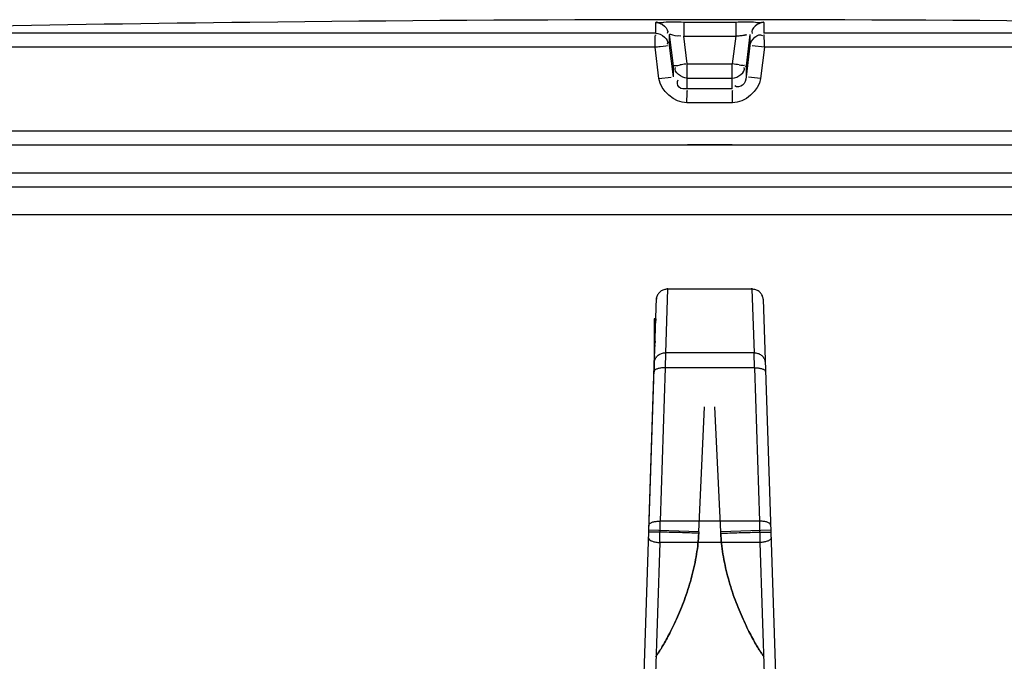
# Model space of a CAD drawing. Header units: millimetres. Extents: x 0 to 297, y 0 to 210.
# Tile 260 of 455: x 55.54 to 58.37, y 162.51 to 164.36. Entities that reach past the tile are written whole.
import ezdxf

# ---------------------------------------------------------------- set-up
doc = ezdxf.new("R2010")
doc.units = ezdxf.units.MM
doc.header["$LTSCALE"] = 16.335
doc.layers.get('0').update_dxf_attribs({"linetype": 'CONTINUOUS'})
doc.layers.add('001-M31079-X02', color=7, linetype='CONTINUOUS')
doc.layers.add('01_GLOBAL', color=7, linetype='CONTINUOUS')

msp = doc.modelspace()

# ---------------------------------------------------------------- linework, layer by layer
at = {"color": 7, "linetype": 'Continuous'}
for p, q in [((56.2803, 164.3486), (56.2006, 164.3476)), ((56.2806, 164.3486), (56.2802, 164.3486)), ((54.4824, 163.9953), (60.5624, 163.9953)), ((54.4824, 163.9153), (60.5624, 163.9153)), ((54.5224, 163.8753), (60.5224, 163.8753))]:
    msp.add_line(p, q, dxfattribs=at)
at = {"color": 9, "linetype": 'Continuous'}
for p, q in [((57.367, 164.3163), (57.367, 164.3476)), ((57.4477, 164.3486), (57.4477, 164.3082)), ((57.4477, 164.3486), (57.5971, 164.3486)), ((57.5971, 164.3486), (57.5971, 164.3082)), ((57.6778, 164.3476), (57.6778, 164.3163)), ((57.367, 164.3163), (54.5254, 164.3163)), ((57.4068, 164.2813), (57.4068, 164.3126)), ((57.418, 164.2227), (57.4068, 164.3126)), ((57.4577, 164.2281), (57.4477, 164.3082)), ((57.4477, 164.3082), (57.5971, 164.3082)), ((57.5971, 164.3082), (57.5871, 164.2281)), ((57.638, 164.3126), (57.6268, 164.2227)), ((57.638, 164.3126), (57.638, 164.2813)), ((60.5194, 164.3163), (57.6778, 164.3163)), ((57.365, 164.2763), (54.4865, 164.2763)), ((57.3764, 164.1864), (57.365, 164.2763)), ((57.418, 164.1914), (57.4068, 164.2813)), ((57.638, 164.2813), (57.6268, 164.1914)), ((57.6798, 164.2763), (57.6446, 164.2806)), ((57.6798, 164.2763), (57.6684, 164.1864)), ((60.5583, 164.2763), (57.6798, 164.2763)), ((57.418, 164.1914), (57.418, 164.2227)), ((57.4184, 164.2202), (57.418, 164.2227)), ((57.4577, 164.1562), (57.4577, 164.2281)), ((57.4577, 164.2281), (57.5871, 164.2281)), ((57.5871, 164.1562), (57.5871, 164.2281)), ((57.6264, 164.2201), (57.6268, 164.2227)), ((57.6268, 164.2227), (57.6268, 164.1914)), ((57.3764, 164.1864), (57.4115, 164.1906)), ((57.4577, 164.1877), (57.4572, 164.1877)), ((57.4577, 164.1877), (57.5871, 164.1877)), ((57.5871, 164.1877), (57.5875, 164.1877)), ((57.6684, 164.1864), (57.6333, 164.1906)), ((57.5871, 164.1562), (57.4577, 164.1562)), ((57.588, 164.1162), (57.4568, 164.1162)), ((60.5624, 164.0353), (54.4824, 164.0353)), ((57.4584, 163.9969), (57.5864, 163.9969))]:
    msp.add_line(p, q, dxfattribs=at)
at = {"color": 7, "linetype": 'Continuous'}
for radius, start, end in [(115.5399, 90.655481, 91.486375), (115.54, 89.384203, 90.615797)]:
    msp.add_arc((57.5224, 48.8153), radius, start, end, dxfattribs=at)
at = {"color": 9, "linetype": 'Continuous'}
for centre, radius, start, end in [((57.6143, 162.8525), 1.3844, 96.6859, 97.3437), ((57.0708, 160.1032), 4.1571, 82.586, 82.8653)]:
    msp.add_arc(centre, radius, start, end, dxfattribs=at)
for points, knots in [([(57.367, 164.3476), (57.3671, 164.3497), (57.3797, 164.3457), (57.4003, 164.3518), (57.4287, 164.3486), (57.4477, 164.3486)], [0, 0, 0, 0, 0.077113, 0.294292, 1, 1, 1, 1]), ([(57.5971, 164.3486), (57.6161, 164.3486), (57.6446, 164.3518), (57.6651, 164.3457), (57.6777, 164.3497), (57.6778, 164.3476)], [0, 0, 0, 0, 0.706963, 0.92344, 1, 1, 1, 1]), ([(57.4068, 164.3126), (57.4068, 164.3154), (57.4244, 164.3072), (57.4311, 164.3101), (57.4391, 164.3091)], [0, 0, 0, 0, 0.254625, 1, 1, 1, 1]), ([(57.5971, 164.3082), (57.6013, 164.3087), (57.6105, 164.3097), (57.6178, 164.3106), (57.6317, 164.3122), (57.6241, 164.3111), (57.6221, 164.3108)], [0, 0, 0, 0, 0.343864, 0.675083, 0.837575, 1, 1, 1, 1]), ([(57.365, 164.2763), (57.3701, 164.2772), (57.3766, 164.278), (57.4062, 164.2811), (57.3997, 164.2812)], [0, 0, 0, 0, 0.438351, 1, 1, 1, 1]), ([(57.418, 164.2227), (57.418, 164.2245), (57.4285, 164.2222), (57.4327, 164.2249), (57.4374, 164.2255)], [0, 0, 0, 0, 0.272435, 1, 1, 1, 1]), ([(57.6072, 164.2256), (57.6121, 164.2249), (57.6273, 164.2237), (57.6207, 164.2235), (57.6201, 164.2236)], [0, 0, 0, 0, 0.894651, 1, 1, 1, 1]), ([(57.4577, 164.1562), (57.4496, 164.1562), (57.4307, 164.1548), (57.4277, 164.1765), (57.4316, 164.1824)], [0, 0, 0, 0, 0.532206, 1, 1, 1, 1]), ([(57.6268, 164.1914), (57.6257, 164.1826), (57.6228, 164.1635), (57.6001, 164.1605), (57.594, 164.1652)], [0, 0, 0, 0, 0.53572, 1, 1, 1, 1])]:
    msp.add_open_spline(points, degree=3, knots=knots, dxfattribs=at)
for points in [[(57.367, 164.3476), (57.3824, 164.3477), (57.4072, 164.3295), (57.4004, 164.3158)], [(57.6778, 164.3476), (57.6624, 164.3477), (57.6376, 164.3295), (57.6444, 164.3158)], [(57.365, 164.2763), (57.365, 164.2874), (57.3659, 164.3207), (57.3668, 164.3096)], [(57.638, 164.2813), (57.6399, 164.2965), (57.661, 164.3188), (57.6738, 164.3103)], [(57.6798, 164.2763), (57.6798, 164.2874), (57.6789, 164.3206), (57.678, 164.3096)], [(57.367, 164.3163), (57.3824, 164.3163), (57.4072, 164.2982), (57.4004, 164.2845)], [(57.4568, 164.1162), (57.4213, 164.1163), (57.3809, 164.1511), (57.3764, 164.1864)], [(57.6684, 164.1864), (57.6639, 164.1511), (57.6235, 164.1163), (57.588, 164.1162)], [(57.4568, 164.1162), (57.4569, 164.1273), (57.4572, 164.1606), (57.4576, 164.1495)], [(57.588, 164.1162), (57.5879, 164.1273), (57.5876, 164.1606), (57.5872, 164.1495)]]:
    msp.add_open_spline(points, degree=3, dxfattribs=at)
at = {"color": 7, "linetype": 'Continuous'}
for points in [[(57.4572, 164.1877), (57.4421, 164.1879), (57.4179, 164.2041), (57.4236, 164.2181)], [(57.5875, 164.1877), (57.6027, 164.1879), (57.6269, 164.204), (57.6212, 164.218)]]:
    msp.add_open_spline(points, degree=3, dxfattribs=at)
at = {"layer": '001-M31079-X02', "color": 9, "linetype": 'Continuous'}
for p, q in [((57.401, 163.5807), (57.4011, 163.584)), ((57.401, 163.5807), (57.4011, 163.584)), ((57.6438, 163.5807), (57.6437, 163.584)), ((57.6438, 163.5807), (57.6437, 163.584)), ((57.401, 163.5807), (57.395, 163.3981)), ((57.6438, 163.5807), (57.401, 163.5807)), ((57.6438, 163.5807), (57.6498, 163.3981)), ((57.6758, 163.5522), (57.6756, 163.5558)), ((57.6758, 163.5522), (57.7148, 162.369)), ((57.395, 163.3981), (57.3941, 163.3548)), ((57.6498, 163.3981), (57.395, 163.3981)), ((57.6507, 163.3548), (57.6498, 163.3981)), ((57.3941, 163.3548), (57.3796, 162.9139)), ((57.6507, 163.3548), (57.3941, 163.3548)), ((57.6507, 163.3548), (57.6652, 162.9139)), ((57.3784, 162.8527), (57.3796, 162.9139)), ((57.6652, 162.9139), (57.3796, 162.9139)), ((57.6652, 162.9139), (57.6664, 162.8527)), ((57.491, 162.8833), (57.3471, 162.888)), ((57.6977, 162.888), (57.5538, 162.8833)), ((57.3784, 162.8527), (57.3635, 162.401)), ((57.6664, 162.8527), (57.3784, 162.8527)), ((57.6664, 162.8527), (57.6813, 162.401))]:
    msp.add_line(p, q, dxfattribs=at)
at = {"layer": '001-M31079-X02', "color": 7, "linetype": 'Continuous'}
for p, q in [((57.33, 162.369), (57.3692, 163.5558)), ((57.3692, 163.5558), (57.369, 163.5522)), ((57.3671, 163.4942), (57.3671, 163.4908)), ((57.3672, 163.4959), (57.3672, 163.4942)), ((57.3659, 163.4585), (57.3659, 163.4551)), ((57.3624, 163.4228), (57.3624, 163.3509)), ((57.3646, 163.4176), (57.3646, 163.4159)), ((57.3647, 163.4188), (57.3647, 163.4228)), ((57.3647, 163.421), (57.3647, 163.4176)), ((57.3649, 163.4279), (57.3649, 163.4262)), ((57.365, 163.4313), (57.365, 163.4279)), ((57.3651, 163.4298), (57.3651, 163.4332)), ((57.3471, 162.888), (57.3637, 163.3915)), ((57.3471, 162.888), (57.3637, 163.3915)), ((57.3635, 163.3842), (57.3635, 163.3861)), ((57.3636, 163.3889), (57.3636, 163.3852)), ((57.3624, 163.3535), (57.3632, 163.3742)), ((57.3628, 163.363), (57.3624, 163.3542)), ((57.3633, 163.3802), (57.3633, 163.3777)), ((57.3634, 163.3781), (57.3634, 163.3827))]:
    msp.add_line(p, q, dxfattribs=at)
at = {"layer": '001-M31079-X02', "color": 6, "linetype": 'Continuous'}
for p, q in [((57.3624, 163.4959), (57.3624, 163.4228)), ((57.3672, 163.4959), (57.3624, 163.4959)), ((57.3624, 163.4942), (57.3671, 163.4942)), ((57.3624, 163.4908), (57.367, 163.4908)), ((57.3624, 163.4891), (57.367, 163.4891)), ((57.3624, 163.4874), (57.3669, 163.4874)), ((57.3624, 163.4857), (57.3669, 163.4857)), ((57.3624, 163.484), (57.3668, 163.484)), ((57.3624, 163.4823), (57.3668, 163.4823)), ((57.3624, 163.4806), (57.3667, 163.4806)), ((57.3624, 163.4772), (57.3666, 163.4772)), ((57.3624, 163.4755), (57.3665, 163.4755)), ((57.3624, 163.4721), (57.3664, 163.4721)), ((57.3624, 163.4704), (57.3663, 163.4704)), ((57.3624, 163.4687), (57.3663, 163.4687)), ((57.3624, 163.467), (57.3662, 163.467)), ((57.3624, 163.4653), (57.3662, 163.4653)), ((57.3624, 163.4636), (57.3662, 163.4636)), ((57.3661, 163.4619), (57.3624, 163.4619)), ((57.3624, 163.4585), (57.3659, 163.4585)), ((57.3624, 163.4551), (57.3658, 163.4551)), ((57.3657, 163.4517), (57.3624, 163.4517)), ((57.3624, 163.4432), (57.3654, 163.4432)), ((57.3624, 163.4364), (57.3652, 163.4364)), ((57.3624, 163.4347), (57.3652, 163.4347)), ((57.3624, 163.4332), (57.3651, 163.4332)), ((57.3624, 163.4313), (57.3651, 163.4313)), ((57.3624, 163.4298), (57.3651, 163.4298)), ((57.3624, 163.4287), (57.365, 163.4287)), ((57.3624, 163.4279), (57.365, 163.4279)), ((57.3624, 163.4262), (57.3649, 163.4262)), ((57.3624, 163.4228), (57.3648, 163.4228)), ((57.3624, 163.4214), (57.3647, 163.4214)), ((57.3624, 163.421), (57.3647, 163.421)), ((57.3624, 163.4188), (57.3647, 163.4188)), ((57.3624, 163.418), (57.3646, 163.418)), ((57.3624, 163.4176), (57.3647, 163.4176)), ((57.3624, 163.4159), (57.3645, 163.4159)), ((57.3624, 163.4155), (57.3645, 163.4155)), ((57.3624, 163.4127), (57.3644, 163.4127)), ((57.3624, 163.4121), (57.3644, 163.4121)), ((57.3643, 163.407), (57.3624, 163.407)), ((57.3624, 163.4068), (57.3642, 163.4068)), ((57.3624, 163.3897), (57.3637, 163.3897)), ((57.3624, 163.3889), (57.3636, 163.3889)), ((57.3624, 163.3861), (57.3636, 163.3861)), ((57.3624, 163.3852), (57.3635, 163.3852)), ((57.3635, 163.3842), (57.3624, 163.3842)), ((57.3624, 163.383), (57.3635, 163.383)), ((57.3624, 163.3827), (57.3634, 163.3827)), ((57.3624, 163.3808), (57.3634, 163.3808)), ((57.3624, 163.3802), (57.3633, 163.3802)), ((57.3624, 163.379), (57.3633, 163.379)), ((57.3624, 163.3781), (57.3634, 163.3781)), ((57.3624, 163.3777), (57.3633, 163.3777)), ((57.3624, 163.3772), (57.3633, 163.3772)), ((57.3624, 163.3742), (57.3632, 163.3742)), ((57.3624, 163.3702), (57.363, 163.3702)), ((57.3624, 163.3677), (57.363, 163.3677)), ((57.3624, 163.363), (57.3628, 163.363)), ((57.491, 162.8833), (57.5077, 163.2429)), ((57.491, 162.8833), (57.5077, 163.2429)), ((57.5538, 162.8833), (57.5371, 163.2429)), ((57.5538, 162.8833), (57.5371, 163.2429)), ((57.491, 162.8833), (57.4909, 162.8793)), ((57.5539, 162.8793), (57.5538, 162.8833))]:
    msp.add_line(p, q, dxfattribs=at)
at = {"layer": '001-M31079-X02', "color": 9, "linetype": 'Continuous'}
for points, knots in [([(57.401, 163.5807), (57.3992, 163.5807), (57.3956, 163.5804), (57.3903, 163.5791), (57.3853, 163.5771), (57.3807, 163.5742), (57.3768, 163.5707), (57.3735, 163.5666), (57.3711, 163.5621), (57.3695, 163.5572), (57.3691, 163.5538), (57.369, 163.5522)], [0, 0, 0, 0, 0.115443, 0.230318, 0.344204, 0.456787, 0.567894, 0.677521, 0.78584, 0.893181, 1, 1, 1, 1]), ([(57.6758, 163.5522), (57.6757, 163.5538), (57.6753, 163.5572), (57.6737, 163.5621), (57.6713, 163.5666), (57.668, 163.5707), (57.6641, 163.5742), (57.6595, 163.5771), (57.6545, 163.5791), (57.6492, 163.5804), (57.6456, 163.5807), (57.6438, 163.5807)], [0, 0, 0, 0, 0.106813, 0.214154, 0.322472, 0.4321, 0.543208, 0.655792, 0.769679, 0.884556, 1, 1, 1, 1]), ([(57.363, 163.3696), (57.3631, 163.3712), (57.3635, 163.3746), (57.365, 163.3794), (57.3674, 163.3838), (57.3705, 163.3878), (57.3744, 163.3914), (57.3789, 163.3943), (57.3839, 163.3965), (57.3894, 163.3978), (57.3931, 163.3981), (57.395, 163.3981)], [0, 0, 0, 0, 0.106197, 0.212482, 0.316463, 0.423719, 0.533532, 0.647096, 0.762514, 0.881834, 1, 1, 1, 1]), ([(57.6498, 163.3981), (57.6516, 163.3981), (57.6553, 163.3978), (57.6606, 163.3965), (57.6656, 163.3945), (57.6701, 163.3916), (57.6741, 163.3881), (57.6773, 163.384), (57.6797, 163.3795), (57.6813, 163.3746), (57.6817, 163.3712), (57.6818, 163.3696)], [0, 0, 0, 0, 0.115443, 0.230319, 0.344206, 0.456789, 0.567896, 0.677523, 0.785842, 0.893182, 1, 1, 1, 1]), ([(57.3941, 163.3548), (57.3923, 163.3548), (57.3887, 163.3548), (57.3835, 163.3544), (57.3786, 163.3537), (57.3742, 163.3527), (57.3702, 163.3514), (57.3669, 163.3498), (57.3638, 163.3476), (57.3622, 163.3452), (57.3622, 163.3436)], [0, 0, 0, 0, 0.152256, 0.299882, 0.435668, 0.563689, 0.679641, 0.78213, 0.868326, 1, 1, 1, 1]), ([(57.6507, 163.3548), (57.6525, 163.3548), (57.6561, 163.3548), (57.6613, 163.3544), (57.6662, 163.3537), (57.6706, 163.3527), (57.6746, 163.3514), (57.6779, 163.3498), (57.681, 163.3476), (57.6826, 163.3452), (57.6826, 163.3436)], [0, 0, 0, 0, 0.152256, 0.299882, 0.435668, 0.563689, 0.679641, 0.78213, 0.868326, 1, 1, 1, 1]), ([(57.3476, 162.9027), (57.3477, 162.9042), (57.3491, 162.9067), (57.3521, 162.9088), (57.3554, 162.9104), (57.3593, 162.9118), (57.3638, 162.9128), (57.3688, 162.9136), (57.3741, 162.9139), (57.3778, 162.914), (57.3796, 162.9139)], [0, 0, 0, 0, 0.126991, 0.210759, 0.310842, 0.426762, 0.55666, 0.697786, 0.846802, 1, 1, 1, 1]), ([(57.6972, 162.9027), (57.6971, 162.9042), (57.6957, 162.9067), (57.6927, 162.9088), (57.6894, 162.9104), (57.6855, 162.9118), (57.681, 162.9128), (57.676, 162.9136), (57.6707, 162.9139), (57.667, 162.914), (57.6652, 162.9139)], [0, 0, 0, 0, 0.126995, 0.210764, 0.310848, 0.426768, 0.556664, 0.697789, 0.846804, 1, 1, 1, 1]), ([(57.4909, 162.8793), (57.4821, 162.8796), (57.4643, 162.8802), (57.438, 162.881), (57.4128, 162.8817), (57.3932, 162.8822), (57.3793, 162.8824), (57.3707, 162.8826), (57.3634, 162.8827), (57.3574, 162.8828), (57.353, 162.8827), (57.3496, 162.8828), (57.3482, 162.8825), (57.3469, 162.8827), (57.3469, 162.8825)], [0, 0, 0, 0, 0.182962, 0.369774, 0.549122, 0.708795, 0.777781, 0.838136, 0.889087, 0.930292, 0.96162, 0.983338, 0.995881, 1, 1, 1, 1]), ([(57.4909, 162.8793), (57.4904, 162.8694), (57.4888, 162.8492), (57.4847, 162.8187), (57.4788, 162.7877), (57.4713, 162.7564), (57.4624, 162.7254), (57.4523, 162.6952), (57.4414, 162.6663), (57.43, 162.6393), (57.4186, 162.6146), (57.4077, 162.5926), (57.3976, 162.5737), (57.3885, 162.5578), (57.381, 162.5455), (57.3744, 162.5353), (57.371, 162.5302), (57.3655, 162.5224), (57.371, 162.5302), (57.3744, 162.5353), (57.381, 162.5455), (57.3885, 162.5578), (57.3976, 162.5737), (57.4077, 162.5926), (57.4186, 162.6146), (57.43, 162.6393), (57.4414, 162.6663), (57.4523, 162.6952), (57.4624, 162.7254), (57.4713, 162.7564), (57.4788, 162.7877), (57.4847, 162.8187), (57.4888, 162.8492), (57.4904, 162.8694), (57.4909, 162.8793)], [0, 0, 0, 0, 0.039312, 0.079811, 0.121482, 0.163914, 0.206516, 0.248687, 0.289616, 0.32846, 0.364432, 0.396853, 0.425213, 0.449184, 0.468611, 0.483481, 0.493892, 0.5, 0.506108, 0.516519, 0.531389, 0.550816, 0.574787, 0.603147, 0.635568, 0.67154, 0.710384, 0.751314, 0.793484, 0.836086, 0.878518, 0.920189, 0.960689, 1, 1, 1, 1]), ([(57.4909, 162.8793), (57.4904, 162.8694), (57.4888, 162.8492), (57.4847, 162.8187), (57.4788, 162.7877), (57.4713, 162.7564), (57.4624, 162.7254), (57.4523, 162.6952), (57.4414, 162.6663), (57.43, 162.6393), (57.4186, 162.6146), (57.4077, 162.5926), (57.3976, 162.5737), (57.3885, 162.5578), (57.381, 162.5455), (57.3744, 162.5353), (57.371, 162.5302), (57.3655, 162.5224), (57.371, 162.5302), (57.3744, 162.5353), (57.381, 162.5455), (57.3885, 162.5578), (57.3976, 162.5737), (57.4077, 162.5926), (57.4186, 162.6146), (57.43, 162.6393), (57.4414, 162.6663), (57.4523, 162.6952), (57.4624, 162.7254), (57.4713, 162.7564), (57.4788, 162.7877), (57.4847, 162.8187), (57.4888, 162.8492), (57.4904, 162.8694), (57.4909, 162.8793)], [0, 0, 0, 0, 0.039312, 0.079811, 0.121482, 0.163914, 0.206516, 0.248687, 0.289616, 0.32846, 0.364432, 0.396853, 0.425213, 0.449184, 0.468611, 0.483481, 0.493892, 0.5, 0.506108, 0.516519, 0.531389, 0.550816, 0.574787, 0.603147, 0.635568, 0.67154, 0.710384, 0.751314, 0.793484, 0.836086, 0.878518, 0.920189, 0.960689, 1, 1, 1, 1]), ([(57.5539, 162.8793), (57.5627, 162.8796), (57.5804, 162.8802), (57.6068, 162.881), (57.632, 162.8817), (57.6516, 162.8822), (57.6655, 162.8824), (57.6741, 162.8826), (57.6814, 162.8827), (57.6874, 162.8828), (57.6918, 162.8827), (57.6952, 162.8828), (57.6966, 162.8825), (57.6979, 162.8827), (57.6979, 162.8825)], [0, 0, 0, 0, 0.182962, 0.369774, 0.549122, 0.708795, 0.777781, 0.838136, 0.889087, 0.930292, 0.96162, 0.983338, 0.995881, 1, 1, 1, 1]), ([(57.5539, 162.8793), (57.5544, 162.8694), (57.556, 162.8492), (57.5601, 162.8187), (57.566, 162.7877), (57.5735, 162.7564), (57.5824, 162.7255), (57.5925, 162.6952), (57.6034, 162.6663), (57.6148, 162.6393), (57.6262, 162.6146), (57.6371, 162.5926), (57.6472, 162.5737), (57.6563, 162.5578), (57.6638, 162.5455), (57.6704, 162.5353), (57.6738, 162.5302), (57.6793, 162.5224), (57.6738, 162.5302), (57.6704, 162.5353), (57.6638, 162.5455), (57.6563, 162.5578), (57.6472, 162.5737), (57.6371, 162.5926), (57.6262, 162.6146), (57.6148, 162.6393), (57.6034, 162.6663), (57.5925, 162.6952), (57.5824, 162.7255), (57.5735, 162.7564), (57.566, 162.7877), (57.5601, 162.8187), (57.556, 162.8492), (57.5544, 162.8694), (57.5539, 162.8793)], [0, 0, 0, 0, 0.039301, 0.079801, 0.121473, 0.163907, 0.206514, 0.248688, 0.28962, 0.328467, 0.36444, 0.396862, 0.425222, 0.449191, 0.468617, 0.483486, 0.493894, 0.5, 0.506106, 0.516514, 0.531383, 0.550809, 0.574779, 0.603138, 0.635561, 0.671534, 0.71038, 0.751313, 0.793487, 0.836094, 0.878527, 0.9202, 0.960699, 1, 1, 1, 1]), ([(57.5539, 162.8793), (57.5544, 162.8694), (57.556, 162.8492), (57.5601, 162.8187), (57.566, 162.7877), (57.5735, 162.7564), (57.5824, 162.7255), (57.5925, 162.6952), (57.6034, 162.6663), (57.6148, 162.6393), (57.6262, 162.6146), (57.6371, 162.5926), (57.6472, 162.5737), (57.6563, 162.5578), (57.6638, 162.5455), (57.6704, 162.5353), (57.6738, 162.5302), (57.6793, 162.5224), (57.6738, 162.5302), (57.6704, 162.5353), (57.6638, 162.5455), (57.6563, 162.5578), (57.6472, 162.5737), (57.6371, 162.5926), (57.6262, 162.6146), (57.6148, 162.6393), (57.6034, 162.6663), (57.5925, 162.6952), (57.5824, 162.7255), (57.5735, 162.7564), (57.566, 162.7877), (57.5601, 162.8187), (57.556, 162.8492), (57.5544, 162.8694), (57.5539, 162.8793)], [0, 0, 0, 0, 0.039301, 0.079801, 0.121473, 0.163907, 0.206514, 0.248688, 0.28962, 0.328467, 0.36444, 0.396862, 0.425222, 0.449191, 0.468617, 0.483486, 0.493894, 0.5, 0.506106, 0.516514, 0.531383, 0.550809, 0.574779, 0.603138, 0.635561, 0.671534, 0.71038, 0.751313, 0.793487, 0.836094, 0.878527, 0.9202, 0.960699, 1, 1, 1, 1]), ([(57.3464, 162.866), (57.3463, 162.8645), (57.3483, 162.8608), (57.3527, 162.8582), (57.3575, 162.8562), (57.362, 162.8548), (57.3671, 162.8537), (57.3727, 162.853), (57.3765, 162.8527), (57.3784, 162.8527)], [0, 0, 0, 0, 0.125358, 0.301631, 0.415433, 0.545965, 0.688808, 0.843553, 1, 1, 1, 1]), ([(57.6984, 162.866), (57.6985, 162.8644), (57.6971, 162.8619), (57.6941, 162.8595), (57.6909, 162.8577), (57.687, 162.856), (57.6824, 162.8547), (57.6774, 162.8537), (57.672, 162.853), (57.6683, 162.8527), (57.6664, 162.8527)], [0, 0, 0, 0, 0.126512, 0.210417, 0.310819, 0.42713, 0.557361, 0.698627, 0.847454, 1, 1, 1, 1])]:
    msp.add_open_spline(points, degree=3, knots=knots, dxfattribs=at)
at = {"layer": '01_GLOBAL', "color": 7, "linetype": 'Continuous'}
msp.add_line((54.5224, 163.8753), (60.5224, 163.8753), dxfattribs=at)
at = {"layer": '01_GLOBAL', "color": 9, "linetype": 'Continuous'}
msp.add_line((54.4424, 163.7953), (60.6024, 163.7953), dxfattribs=at)

doc.saveas('drawing.dxf')
